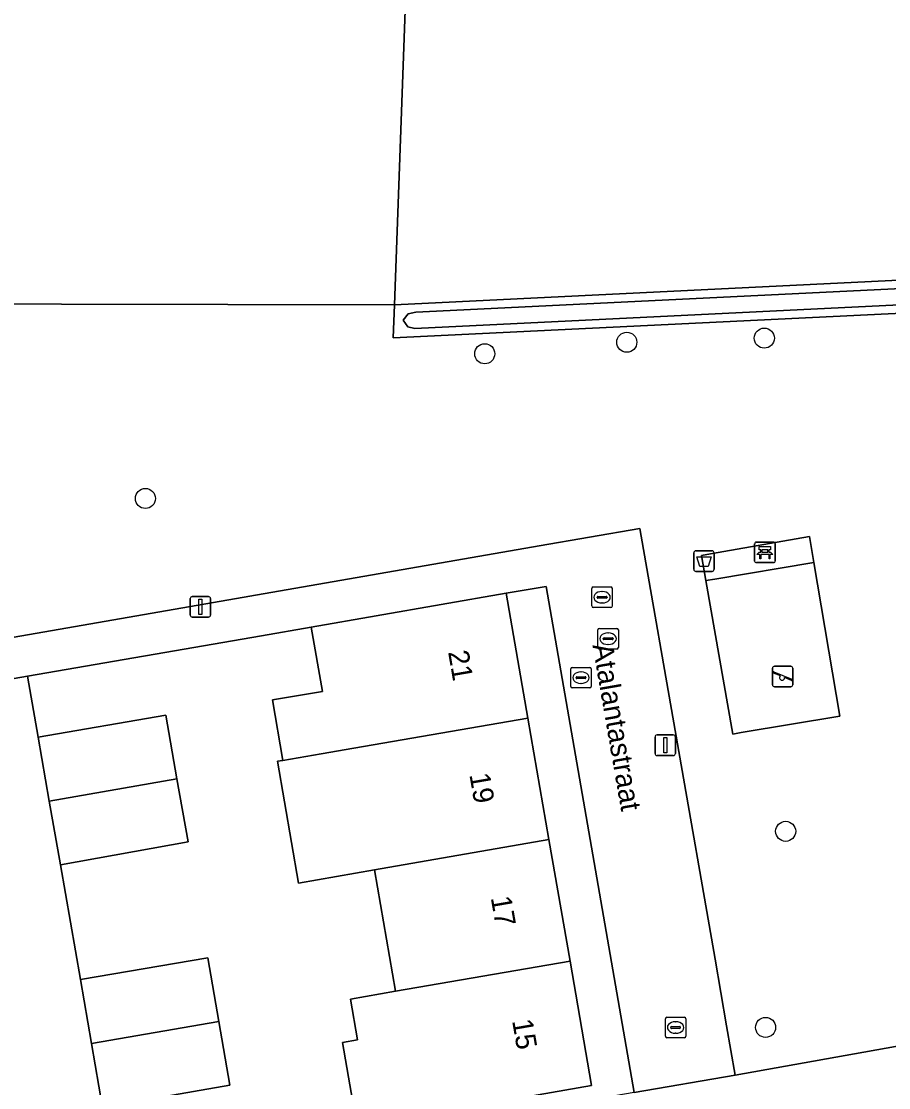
# Model space of a CAD drawing. Extents: x 162879 to 165540, y 384011 to 385181.
# Drawn here: x 164631.9 to 164674.2, y 384529.1 to 384581.1 of the extents above; entities that cross this region are included whole.
import ezdxf

# ---------------------------------------------------------------- set-up
doc = ezdxf.new("R2010")
doc.units = 0
for name, color, linetype in [('IMGEO_Afvalbak', 7, 'Continuous'), ('IMGEO_Bank', 7, 'Continuous'), ('IMGEO_Boom', 7, 'Continuous'), ('IMGEO_Bouwland', 7, 'Continuous'), ('IMGEO_Brandkraan', 7, 'Continuous'), ('IMGEO_Erf', 7, 'Continuous'), ('IMGEO_Groenvoorziening', 7, 'Continuous'), ('IMGEO_Kolk', 7, 'Continuous'), ('IMGEO_Lichtmast', 7, 'Continuous'), ('IMGEO_Oever', 7, 'Continuous'), ('IMGEO_Openbare_ruimte_label', 7, 'Continuous'), ('IMGEO_Pand', 7, 'Continuous'), ('IMGEO_Pand_nummerreeks', 7, 'Continuous'), ('IMGEO_Rijbaan_lokaal_open', 7, 'Continuous'), ('IMGEO_Rioolput', 7, 'Continuous'), ('IMGEO_Speelvoorziening', 7, 'Continuous'), ('IMGEO_Terreindeel_open', 7, 'Continuous'), ('IMGEO_Terreindeel_zand', 7, 'Continuous'), ('IMGEO_Voetpad_open', 7, 'Continuous'), ('IMGEO_Waterloop', 7, 'Continuous')]:
    doc.layers.add(name, color=color, linetype=linetype)

msp = doc.modelspace()

# ---------------------------------------------------------------- linework, layer by layer
at = {"layer": 'IMGEO_Afvalbak'}
for p, q in [((164664.67, 384554.393), (164664.67, 384555.193)), ((164664.67, 384555.193), (164664.67, 384554.393)), ((164664.77, 384555.293), (164665.56, 384555.293)), ((164665.56, 384555.293), (164664.77, 384555.293)), ((164665.66, 384555.193), (164665.66, 384554.393)), ((164665.66, 384554.393), (164665.66, 384555.193)), ((164665.56, 384554.293), (164664.77, 384554.293)), ((164664.77, 384554.293), (164665.56, 384554.293))]:
    msp.add_line(p, q, dxfattribs=at)
msp.add_lwpolyline([(164664.813, 384555.007), (164665.517, 384555.007), (164665.368, 384554.537), (164664.962, 384554.537), (164664.813, 384555.007)], dxfattribs=at)
for centre, start, end in [((164664.77, 384555.193), 90, 180), ((164664.77, 384555.193), 90, 180), ((164665.56, 384555.193), 0, 90), ((164665.56, 384555.193), 360, 90), ((164664.77, 384554.393), 180, 270), ((164664.77, 384554.393), 180, 270), ((164665.56, 384554.393), 270, 0), ((164665.56, 384554.393), 270, 0)]:
    msp.add_arc(centre, 0.1, start, end, dxfattribs=at)
at = {"layer": 'IMGEO_Bank'}
for p, q in [((164667.638, 384554.795), (164667.638, 384555.636)), ((164667.638, 384555.636), (164667.638, 384554.795)), ((164667.713, 384555.72), (164668.554, 384555.72)), ((164668.554, 384555.72), (164667.713, 384555.72)), ((164668.638, 384555.645), (164668.638, 384554.804)), ((164668.638, 384554.804), (164668.638, 384555.645)), ((164668.335, 384555.118), (164667.942, 384555.118)), ((164667.947, 384555.226), (164667.947, 384555.332)), ((164667.991, 384555.332), (164667.991, 384555.226)), ((164668.279, 384555.338), (164667.997, 384555.338)), ((164667.997, 384555.22), (164668.279, 384555.22)), ((164668.285, 384555.226), (164668.285, 384555.332)), ((164668.329, 384555.332), (164668.329, 384555.226)), ((164668.563, 384554.72), (164667.722, 384554.72)), ((164667.722, 384554.72), (164668.563, 384554.72))]:
    msp.add_line(p, q, dxfattribs=at)
for points in [[(164667.941, 384555.338), (164667.855, 384555.338), (164667.855, 384555.499), (164668.418, 384555.499), (164668.418, 384555.338), (164668.335, 384555.338)], [(164667.885, 384555.118), (164667.743, 384555.118), (164667.855, 384555.22), (164667.941, 384555.22)], [(164667.935, 384555.111), (164667.935, 384554.904), (164667.892, 384554.904), (164667.892, 384555.111)], [(164668.335, 384555.22), (164668.418, 384555.22), (164668.53, 384555.118), (164668.391, 384555.118)], [(164668.385, 384555.111), (164668.385, 384554.904), (164668.341, 384554.904), (164668.341, 384555.111)]]:
    msp.add_lwpolyline(points, dxfattribs=at)
for centre, radius, start, end in [((164667.716, 384555.642), 0.0779, 92.4484, 184.2845), ((164667.716, 384555.642), 0.0779, 92.4484, 184.2845), ((164668.56, 384555.642), 0.0779, 2.4484, 94.2845), ((164668.56, 384555.642), 0.0779, 2.4484, 94.2845), ((164667.885, 384555.111), 0.00671, 2.8957, 87.1043), ((164667.942, 384555.111), 0.00671, 92.8957, 177.1043), ((164667.94, 384555.331), 0.00671, 2.8957, 87.1043), ((164667.94, 384555.227), 0.00671, 272.8957, 357.1043), ((164667.997, 384555.331), 0.00671, 92.8957, 177.1043), ((164667.997, 384555.227), 0.00671, 182.8957, 267.1043), ((164668.279, 384555.331), 0.00671, 2.8957, 87.1043), ((164668.279, 384555.227), 0.00671, 272.8957, 357.1043), ((164668.336, 384555.331), 0.00671, 92.8957, 177.1043), ((164668.336, 384555.227), 0.00671, 182.8957, 267.1043), ((164668.334, 384555.111), 0.00671, 2.8957, 87.1043), ((164668.391, 384555.111), 0.00671, 92.8957, 177.1043), ((164667.716, 384554.798), 0.0779, 182.4484, 274.2845), ((164667.716, 384554.798), 0.0779, 182.4484, 274.2845), ((164668.56, 384554.798), 0.0779, 272.4484, 4.2845), ((164668.56, 384554.798), 0.0779, 272.4484, 4.2845)]:
    msp.add_arc(centre, radius, start, end, dxfattribs=at)
at = {"layer": 'IMGEO_Boom'}
for centre in [(164661.405, 384565.451), (164668.108, 384565.652), (164654.48, 384564.892), (164637.938, 384557.843), (164669.149, 384541.63), (164668.171, 384532.08)]:
    msp.add_circle(centre, 0.489, dxfattribs=at)
at = {"layer": 'IMGEO_Bouwland'}
msp.add_lwpolyline([(164704.34, 384582.884), (164705.212, 384603.802), (164704.293, 384603.945), (164699.302, 384604.72), (164698.349, 384604.868), (164696.24, 384605.195), (164693.705, 384605.589), (164677.363, 384608.975), (164661.324, 384612.106), (164651.774, 384613.97), (164651.739, 384613.001), (164651.658, 384610.771), (164650.079, 384567.275), (164676.326, 384568.556), (164681.473, 384561.414), (164691.481, 384547.526), (164701.77, 384533.246), (164702.816, 384549.427)], close=True, dxfattribs=at)
at = {"layer": 'IMGEO_Brandkraan'}
for p, q in [((164658.673, 384548.689), (164658.673, 384549.541)), ((164658.748, 384549.615), (164659.6, 384549.615)), ((164659.161, 384549.395), (164659.186, 384549.395)), ((164659.674, 384549.541), (164659.674, 384548.689)), ((164658.932, 384549.109), (164658.932, 384549.121)), ((164659.37, 384549.072), (164658.972, 384549.072)), ((164658.975, 384549.158), (164659.373, 384549.158)), ((164659.184, 384548.835), (164659.159, 384548.835)), ((164659.416, 384549.121), (164659.416, 384549.109)), ((164659.6, 384548.615), (164658.748, 384548.615))]:
    msp.add_line(p, q, dxfattribs=at)
for points in [[(164658.673, 384548.689), (164658.673, 384549.541)], [(164658.748, 384549.615), (164659.6, 384549.615)], [(164659.674, 384549.541), (164659.674, 384548.689)], [(164659.6, 384548.615), (164658.748, 384548.615)]]:
    msp.add_lwpolyline(points, dxfattribs=at)
for centre, radius, start, end in [((164658.75, 384549.539), 0.0765, 91.552, 178.448), ((164658.75, 384549.539), 0.0765, 91.552, 178.448), ((164659.598, 384549.539), 0.0765, 1.552, 88.448), ((164659.598, 384549.539), 0.0765, 1.552, 88.448), ((164658.972, 384549.118), 0.0403, 85.8775, 175.7526), ((164658.969, 384549.108), 0.0366, 178.938, 274.7102), ((164659.373, 384549.115), 0.043, 264.8664, 352.4533), ((164659.377, 384549.12), 0.0386, 1.7309, 96.639), ((164658.75, 384548.691), 0.0765, 181.552, 268.448), ((164658.75, 384548.691), 0.0765, 181.552, 268.448), ((164659.598, 384548.691), 0.0765, 271.552, 358.448), ((164659.598, 384548.691), 0.0765, 271.552, 358.448)]:
    msp.add_arc(centre, radius, start, end, dxfattribs=at)
for centre, major_axis, ratio, start_param, end_param in [((164659.16, 384549.115), (-0.387, 0.002), 0.722429, 4.712389, 7.853982), ((164659.185, 384549.115), (-0.39, 0.002), 0.717154, 1.570796, 4.712389)]:
    msp.add_ellipse(centre, major_axis=major_axis, ratio=ratio, start_param=start_param, end_param=end_param, dxfattribs=at)
at = {"layer": 'IMGEO_Erf'}
msp.add_lwpolyline([(164651.658, 384610.771), (164651.739, 384613.001), (164639.247, 384614.159), (164635.534, 384614.317), (164635.521, 384616.26), (164624.996, 384617.328), (164617.957, 384617.773), (164617.433, 384617.755), (164616.042, 384617.706), (164615.132, 384617.675), (164600.142, 384615.586), (164600.236, 384611.866), (164601.359, 384567.373), (164650.079, 384567.275)], close=True, dxfattribs=at)
for points in [[(164661.768, 384528.906), (164657.483, 384553.557), (164655.524, 384553.223), (164656.579, 384547.147), (164657.608, 384541.226), (164658.637, 384535.304), (164659.689, 384529.246), (164651.512, 384527.823)], [(164648.269, 384527.214), (164647.549, 384531.342), (164648.278, 384531.469), (164647.931, 384533.459), (164650.128, 384533.842), (164649.113, 384539.751), (164645.406, 384539.107), (164644.386, 384545.04), (164644.643, 384545.084), (164644.136, 384548.03), (164646.566, 384548.449), (164646.022, 384551.567), (164643.6, 384551.145), (164632.195, 384549.182), (164632.711, 384546.221), (164638.928, 384547.292), (164639.477, 384544.185), (164640.02, 384541.113), (164633.794, 384540.003), (164634.78, 384534.406), (164640.978, 384535.471), (164641.52, 384532.363), (164642.061, 384529.266), (164638.516, 384528.645)]]:
    msp.add_lwpolyline(points, dxfattribs=at)
at = {"layer": 'IMGEO_Groenvoorziening'}
for points in [[(164675.821, 384566.922), (164650.02, 384565.663), (164650.079, 384567.275), (164601.359, 384567.373)], [(164615.179, 384548.247), (164657.136, 384555.532), (164662.039, 384556.383), (164665.707, 384535.396), (164666.272, 384532.156), (164666.69, 384529.761), (164679.866, 384532.114), (164679.536, 384533.071), (164684.026, 384533.873), (164687.59, 384521.842), (164682.49, 384517.388), (164685.385, 384501.145), (164692.154, 384501.64), (164695.918, 384501.916), (164697.47, 384497.54), (164697.224, 384492.607), (164694.614, 384487.493), (164700.626, 384452.3), (164702.653, 384440.429), (164692.974, 384438.718)]]:
    msp.add_lwpolyline(points, dxfattribs=at)
msp.add_lwpolyline([(164665.042, 384555.062), (164665.483, 384555.14), (164670.313, 384555.99), (164670.527, 384554.724), (164671.79, 384547.244), (164666.98, 384546.437), (164666.572, 384546.367), (164665.256, 384553.842)], close=True, dxfattribs=at)
at = {"layer": 'IMGEO_Kolk'}
for p, q in [((164659.994, 384550.585), (164659.994, 384551.437)), ((164660.069, 384551.511), (164660.921, 384551.511)), ((164660.995, 384551.437), (164660.995, 384550.585)), ((164660.253, 384551.005), (164660.253, 384551.017)), ((164660.691, 384550.968), (164660.293, 384550.968)), ((164660.296, 384551.054), (164660.694, 384551.054)), ((164660.482, 384551.291), (164660.507, 384551.291)), ((164660.737, 384551.017), (164660.737, 384551.005)), ((164660.921, 384550.511), (164660.069, 384550.511)), ((164660.505, 384550.731), (164660.48, 384550.731)), ((164663.284, 384531.649), (164663.284, 384532.501)), ((164663.359, 384532.575), (164664.211, 384532.575)), ((164663.543, 384532.069), (164663.543, 384532.081)), ((164663.586, 384532.118), (164663.984, 384532.118)), ((164663.772, 384532.355), (164663.797, 384532.355)), ((164664.027, 384532.081), (164664.027, 384532.069)), ((164664.285, 384532.501), (164664.285, 384531.649)), ((164664.211, 384531.575), (164663.359, 384531.575)), ((164663.981, 384532.032), (164663.583, 384532.032)), ((164663.795, 384531.795), (164663.77, 384531.795))]:
    msp.add_line(p, q, dxfattribs=at)
for points in [[(164659.994, 384550.585), (164659.994, 384551.437)], [(164660.069, 384551.511), (164660.921, 384551.511)], [(164660.995, 384551.437), (164660.995, 384550.585)], [(164660.921, 384550.511), (164660.069, 384550.511)], [(164663.284, 384531.649), (164663.284, 384532.501)], [(164663.359, 384532.575), (164664.211, 384532.575)], [(164664.285, 384532.501), (164664.285, 384531.649)], [(164664.211, 384531.575), (164663.359, 384531.575)]]:
    msp.add_lwpolyline(points, dxfattribs=at)
for centre, radius, start, end in [((164660.071, 384551.435), 0.0765, 91.552, 178.448), ((164660.071, 384551.435), 0.0765, 91.552, 178.448), ((164660.919, 384551.435), 0.0765, 1.552, 88.448), ((164660.919, 384551.435), 0.0765, 1.552, 88.448), ((164660.293, 384551.014), 0.0403, 85.8775, 175.7526), ((164660.29, 384551.004), 0.0366, 178.938, 274.7102), ((164660.694, 384551.011), 0.043, 264.8664, 352.4533), ((164660.698, 384551.016), 0.0386, 1.7309, 96.639), ((164660.071, 384550.587), 0.0765, 181.552, 268.448), ((164660.071, 384550.587), 0.0765, 181.552, 268.448), ((164660.919, 384550.587), 0.0765, 271.552, 358.448), ((164660.919, 384550.587), 0.0765, 271.552, 358.448), ((164663.361, 384532.499), 0.0765, 91.552, 178.448), ((164663.361, 384532.499), 0.0765, 91.552, 178.448), ((164663.583, 384532.078), 0.0403, 85.8775, 175.7526), ((164663.988, 384532.08), 0.0386, 1.7309, 96.639), ((164664.209, 384532.499), 0.0765, 1.552, 88.448), ((164664.209, 384532.499), 0.0765, 1.552, 88.448), ((164663.361, 384531.651), 0.0765, 181.552, 268.448), ((164663.361, 384531.651), 0.0765, 181.552, 268.448), ((164663.58, 384532.068), 0.0366, 178.938, 274.7102), ((164663.984, 384532.075), 0.043, 264.8664, 352.4533), ((164664.209, 384531.651), 0.0765, 271.552, 358.448), ((164664.209, 384531.651), 0.0765, 271.552, 358.448)]:
    msp.add_arc(centre, radius, start, end, dxfattribs=at)
for centre, major_axis, ratio, start_param, end_param in [((164660.481, 384551.011), (-0.387, 0.002), 0.722429, 4.712389, 7.853982), ((164660.506, 384551.011), (-0.39, 0.002), 0.717154, 1.570796, 4.712389), ((164663.771, 384532.075), (-0.387, 0.002), 0.722429, 4.712389, 7.853982), ((164663.796, 384532.075), (-0.39, 0.002), 0.717154, 1.570796, 4.712389)]:
    msp.add_ellipse(centre, major_axis=major_axis, ratio=ratio, start_param=start_param, end_param=end_param, dxfattribs=at)
at = {"layer": 'IMGEO_Lichtmast'}
for p, q in [((164640.123, 384552.163), (164640.123, 384552.963)), ((164640.123, 384552.963), (164640.123, 384552.163)), ((164640.223, 384553.063), (164641.013, 384553.063)), ((164641.013, 384553.063), (164640.223, 384553.063)), ((164641.113, 384552.963), (164641.113, 384552.163)), ((164641.113, 384552.163), (164641.113, 384552.963)), ((164641.013, 384552.063), (164640.223, 384552.063)), ((164640.223, 384552.063), (164641.013, 384552.063)), ((164662.783, 384545.423), (164662.783, 384546.223)), ((164662.783, 384546.223), (164662.783, 384545.423)), ((164662.883, 384546.323), (164663.673, 384546.323)), ((164663.673, 384546.323), (164662.883, 384546.323)), ((164663.773, 384546.223), (164663.773, 384545.423)), ((164663.773, 384545.423), (164663.773, 384546.223)), ((164663.673, 384545.323), (164662.883, 384545.323)), ((164662.883, 384545.323), (164663.673, 384545.323))]:
    msp.add_line(p, q, dxfattribs=at)
for points in [[(164640.543, 384552.938), (164640.693, 384552.938), (164640.693, 384552.188), (164640.543, 384552.188), (164640.543, 384552.938)], [(164663.203, 384546.198), (164663.353, 384546.198), (164663.353, 384545.448), (164663.203, 384545.448), (164663.203, 384546.198)]]:
    msp.add_lwpolyline(points, dxfattribs=at)
for centre, start, end in [((164640.223, 384552.963), 90, 180), ((164640.223, 384552.963), 90, 180), ((164641.013, 384552.963), 0, 90), ((164641.013, 384552.963), 360, 90), ((164640.223, 384552.163), 180, 270), ((164640.223, 384552.163), 180, 270), ((164641.013, 384552.163), 270, 0), ((164641.013, 384552.163), 270, 0), ((164662.883, 384546.223), 90, 180), ((164662.883, 384546.223), 90, 180), ((164663.673, 384546.223), 0, 90), ((164663.673, 384546.223), 360, 90), ((164662.883, 384545.423), 180, 270), ((164662.883, 384545.423), 180, 270), ((164663.673, 384545.423), 270, 0), ((164663.673, 384545.423), 270, 0)]:
    msp.add_arc(centre, 0.1, start, end, dxfattribs=at)
at = {"layer": 'IMGEO_Oever'}
for points in [[(164704.34, 384582.884), (164702.816, 384549.427), (164701.77, 384533.246), (164691.481, 384547.526), (164681.473, 384561.414), (164676.326, 384568.556), (164650.079, 384567.275), (164650.02, 384565.663), (164675.821, 384566.922), (164683.851, 384555.43), (164702.359, 384528.943)], [(164702.706, 384529.164), (164684.187, 384555.665), (164676.028, 384567.343), (164651.077, 384566.126), (164650.725, 384566.196), (164650.512, 384566.52), (164650.748, 384566.841), (164651.127, 384566.915), (164676.123, 384568.135), (164681.14, 384561.174), (164691.148, 384547.286), (164702.106, 384532.078), (164703.226, 384549.404), (164704.75, 384582.866)]]:
    msp.add_lwpolyline(points, dxfattribs=at)
at = {"layer": 'IMGEO_Pand'}
for points in [[(164655.524, 384553.223), (164646.022, 384551.567), (164646.566, 384548.449), (164644.136, 384548.03), (164644.643, 384545.084), (164646.51, 384545.405), (164648.092, 384545.677), (164656.579, 384547.147)], [(164633.253, 384543.107), (164639.477, 384544.185), (164638.928, 384547.292), (164632.711, 384546.221)], [(164657.608, 384541.226), (164656.579, 384547.147), (164648.092, 384545.677), (164646.51, 384545.405), (164644.643, 384545.084), (164644.386, 384545.04), (164645.406, 384539.107), (164649.113, 384539.751)], [(164633.253, 384543.107), (164633.794, 384540.003), (164640.02, 384541.113), (164639.477, 384544.185)], [(164657.608, 384541.226), (164649.113, 384539.751), (164650.128, 384533.842), (164658.637, 384535.304)], [(164641.52, 384532.363), (164640.978, 384535.471), (164634.78, 384534.406), (164635.312, 384531.296)], [(164658.637, 384535.304), (164650.128, 384533.842), (164647.931, 384533.459), (164648.278, 384531.469), (164647.549, 384531.342), (164648.269, 384527.214), (164647.776, 384527.128), (164647.831, 384526.813), (164651.574, 384527.469), (164651.512, 384527.823), (164659.689, 384529.246)], [(164641.52, 384532.363), (164635.312, 384531.296), (164635.846, 384528.177), (164636.447, 384524.668), (164639.119, 384525.126), (164638.516, 384528.645), (164642.061, 384529.266)]]:
    msp.add_lwpolyline(points, close=True, dxfattribs=at)
at = {"layer": 'IMGEO_Rijbaan_lokaal_open'}
msp.add_lwpolyline([(164628.463, 384535.849), (164629.012, 384532.736), (164629.389, 384530.6), (164629.766, 384528.462), (164630.635, 384523.533), (164636.47, 384524.54), (164636.447, 384524.668), (164635.846, 384528.177), (164635.312, 384531.296), (164634.78, 384534.406), (164633.794, 384540.003), (164633.253, 384543.107), (164632.711, 384546.221), (164632.195, 384549.182), (164626.291, 384548.164), (164627.136, 384543.372), (164627.51, 384541.254), (164627.883, 384539.137)], close=True, dxfattribs=at)
at = {"layer": 'IMGEO_Rioolput'}
for p, q in [((164659.699, 384552.606), (164659.699, 384553.458)), ((164659.774, 384553.532), (164660.626, 384553.532)), ((164660.7, 384553.458), (164660.7, 384552.606)), ((164659.958, 384553.026), (164659.958, 384553.038)), ((164660.396, 384552.989), (164659.998, 384552.989)), ((164660.001, 384553.075), (164660.399, 384553.075)), ((164660.187, 384553.312), (164660.212, 384553.312)), ((164660.442, 384553.038), (164660.442, 384553.026)), ((164660.626, 384552.532), (164659.774, 384552.532)), ((164660.21, 384552.752), (164660.185, 384552.752))]:
    msp.add_line(p, q, dxfattribs=at)
for points in [[(164659.699, 384552.606), (164659.699, 384553.458)], [(164659.774, 384553.532), (164660.626, 384553.532)], [(164660.7, 384553.458), (164660.7, 384552.606)], [(164660.626, 384552.532), (164659.774, 384552.532)]]:
    msp.add_lwpolyline(points, dxfattribs=at)
for centre, radius, start, end in [((164659.776, 384553.456), 0.0765, 91.552, 178.448), ((164659.776, 384553.456), 0.0765, 91.552, 178.448), ((164660.624, 384553.456), 0.0765, 1.552, 88.448), ((164660.624, 384553.456), 0.0765, 1.552, 88.448), ((164659.998, 384553.035), 0.0403, 85.8775, 175.7526), ((164659.995, 384553.025), 0.0366, 178.938, 274.7102), ((164660.399, 384553.032), 0.043, 264.8664, 352.4533), ((164660.403, 384553.037), 0.0386, 1.7309, 96.639), ((164659.776, 384552.608), 0.0765, 181.552, 268.448), ((164659.776, 384552.608), 0.0765, 181.552, 268.448), ((164660.624, 384552.608), 0.0765, 271.552, 358.448), ((164660.624, 384552.608), 0.0765, 271.552, 358.448)]:
    msp.add_arc(centre, radius, start, end, dxfattribs=at)
for centre, major_axis, ratio, start_param, end_param in [((164660.186, 384553.032), (-0.387, 0.002), 0.722429, 4.712389, 7.853982), ((164660.211, 384553.032), (-0.39, 0.002), 0.717154, 1.570796, 4.712389)]:
    msp.add_ellipse(centre, major_axis=major_axis, ratio=ratio, start_param=start_param, end_param=end_param, dxfattribs=at)
at = {"layer": 'IMGEO_Speelvoorziening'}
for p, q in [((164668.507, 384548.772), (164668.507, 384549.572)), ((164668.507, 384549.572), (164668.507, 384548.772)), ((164668.89, 384549.2), (164668.551, 384549.337)), ((164668.576, 384549.397), (164669.452, 384549.044)), ((164668.607, 384549.672), (164669.397, 384549.672)), ((164669.397, 384549.672), (164668.607, 384549.672)), ((164669.497, 384549.572), (164669.497, 384548.772)), ((164669.497, 384548.772), (164669.497, 384549.572)), ((164669.428, 384548.984), (164669.088, 384549.121)), ((164669.397, 384548.672), (164668.607, 384548.672)), ((164668.607, 384548.672), (164669.397, 384548.672))]:
    msp.add_line(p, q, dxfattribs=at)
for centre, radius, start, end in [((164668.607, 384549.572), 0.1, 90, 180), ((164668.607, 384549.572), 0.1, 90, 180), ((164668.564, 384549.367), 0.0327, 68.078, 248.078), ((164669.397, 384549.572), 0.1, 0, 90), ((164669.397, 384549.572), 0.1, 360, 90), ((164668.607, 384548.772), 0.1, 180, 270), ((164668.607, 384548.772), 0.1, 180, 270), ((164668.969, 384549.11), 0.12, 130.9928, 5.1632), ((164669.397, 384548.772), 0.1, 270, 0), ((164669.397, 384548.772), 0.1, 270, 0), ((164669.44, 384549.014), 0.0327, 248.078, 68.078)]:
    msp.add_arc(centre, radius, start, end, dxfattribs=at)
at = {"layer": 'IMGEO_Terreindeel_open'}
msp.add_lwpolyline([(164670.313, 384555.99), (164665.483, 384555.14), (164665.042, 384555.062), (164665.256, 384553.842), (164665.693, 384553.919), (164670.527, 384554.724)], close=True, dxfattribs=at)
at = {"layer": 'IMGEO_Terreindeel_zand'}
msp.add_lwpolyline([(164670.527, 384554.724), (164665.693, 384553.919), (164665.256, 384553.842), (164666.572, 384546.367), (164666.98, 384546.437), (164671.79, 384547.244)], close=True, dxfattribs=at)
at = {"layer": 'IMGEO_Voetpad_open'}
msp.add_lwpolyline([(164662.039, 384556.383), (164657.136, 384555.532), (164615.179, 384548.247), (164607.78, 384546.962), (164597.57, 384544.838), (164592.72, 384543.948), (164592.941, 384542.606), (164597.844, 384543.262), (164611.333, 384545.582), (164626.291, 384548.164), (164632.195, 384549.182), (164643.6, 384551.145), (164646.022, 384551.567), (164655.524, 384553.223), (164657.483, 384553.557), (164661.768, 384528.906), (164666.69, 384529.761), (164666.272, 384532.156), (164665.707, 384535.396)], close=True, dxfattribs=at)
msp.add_lwpolyline([(164679.866, 384532.114), (164666.69, 384529.761), (164661.768, 384528.906), (164636.47, 384524.54), (164636.689, 384523.091), (164637.386, 384523.211), (164637.471, 384522.719), (164646.879, 384524.342), (164649.579, 384524.808), (164662.144, 384526.976), (164668.336, 384528.045)], dxfattribs=at)
at = {"layer": 'IMGEO_Waterloop'}
msp.add_lwpolyline([(164704.75, 384582.866), (164703.226, 384549.404), (164702.106, 384532.078), (164691.148, 384547.286), (164681.14, 384561.174), (164676.123, 384568.135), (164651.127, 384566.915), (164650.748, 384566.841), (164650.512, 384566.52), (164650.725, 384566.196), (164651.077, 384566.126), (164676.028, 384567.343), (164684.187, 384555.665), (164702.706, 384529.164)], dxfattribs=at)

# ---------------------------------------------------------------- texts
at = {"layer": 'IMGEO_Openbare_ruimte_label'}
msp.add_text('Atalantastraat', height=1, rotation=279.8486, dxfattribs=at).set_placement((164659.73, 384550.696))
at = {"layer": 'IMGEO_Pand_nummerreeks'}
for s, rotation, p in [('21', 279.8547, (164652.69, 384550.368)), ('19', 279.8544, (164653.729, 384544.394)), ('17', 279.8544, (164654.77, 384538.4)), ('15', 279.8544, (164655.811, 384532.406))]:
    msp.add_text(s, height=1, rotation=rotation, dxfattribs=at).set_placement(p)

doc.saveas('drawing.dxf')
